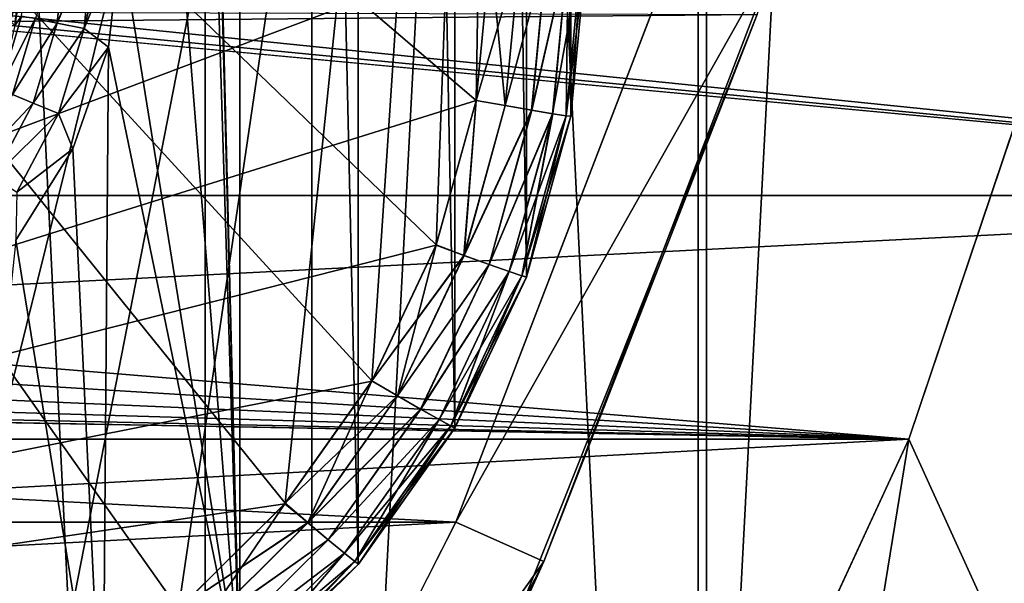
# Model space of a CAD drawing. Header units: millimetres. Extents: x -40 to 40, y -40 to 40.
# Tile 258 of 341: x 27 to 32.1, y -13.3 to -10.4. Entities that reach past the tile are written whole.
import ezdxf

# ---------------------------------------------------------------- set-up
doc = ezdxf.new("R2010")
doc.units = ezdxf.units.MM
doc.header["$LTSCALE"] = 26.699852
for name, color, linetype in [('1', 7, 'CONTINUOUS'), ('104', 7, 'CONTINUOUS'), ('105', 7, 'CONTINUOUS'), ('106', 7, 'CONTINUOUS'), ('109', 7, 'CONTINUOUS'), ('139', 7, 'CONTINUOUS'), ('14', 7, 'CONTINUOUS'), ('16', 7, 'CONTINUOUS'), ('163', 7, 'CONTINUOUS'), ('17', 7, 'CONTINUOUS'), ('370', 7, 'CONTINUOUS'), ('371', 7, 'CONTINUOUS'), ('377', 7, 'CONTINUOUS'), ('378', 7, 'CONTINUOUS'), ('379', 7, 'CONTINUOUS'), ('385', 7, 'CONTINUOUS'), ('389', 7, 'CONTINUOUS'), ('48', 7, 'CONTINUOUS'), ('60', 7, 'CONTINUOUS'), ('818', 7, 'CONTINUOUS'), ('832', 7, 'CONTINUOUS')]:
    doc.layers.add(name, color=color, linetype=linetype)

msp = doc.modelspace()

# ---------------------------------------------------------------- linework, layer by layer
at = {"layer": '1', "linetype": 'Continuous'}
for points in [[(27.9309, 27.9306), (25.0582, 30.5342), (27.9306, -27.9309), (27.9309, 27.9306)], [(27.9306, -27.9309), (25.0582, 30.5342), (25.0583, -30.5341), (27.9306, -27.9309)], [(30.5342, -25.0582), (27.9309, 27.9306), (27.9306, -27.9309), (30.5342, -25.0582)], [(30.5341, 25.0583), (27.9309, 27.9306), (30.5342, -25.0582), (30.5341, 25.0583)], [(32.843, 21.9451), (30.5341, 25.0583), (32.8434, -21.9445), (32.843, 21.9451)], [(32.8434, -21.9445), (30.5341, 25.0583), (30.5342, -25.0582), (32.8434, -21.9445)]]:
    msp.add_3dface(points, dxfattribs=at)
at = {"layer": '104', "linetype": 'Continuous'}
for points in [[(29.2335, -13.0155, -730), (30.4337, -9.8888, -730), (-30.4335, -9.8895, -730), (29.2335, -13.0155, -730)], [(-29.2331, -13.0163, -730), (29.2335, -13.0155, -730), (-30.4335, -9.8895, -730), (-29.2331, -13.0163, -730)], [(-27.713, -15.9997, -730), (29.2335, -13.0155, -730), (-29.2331, -13.0163, -730), (-27.713, -15.9997, -730)], [(27.713, -15.9996, -730), (29.2335, -13.0155, -730), (-27.713, -15.9997, -730), (27.713, -15.9996, -730)]]:
    msp.add_3dface(points, dxfattribs=at)
at = {"layer": '105', "linetype": 'Continuous'}
for points in [[(30.4337, -9.8888, -730), (29.2335, -13.0155, -730), (30.9093, -10.0431, -730.5), (30.4337, -9.8888, -730)], [(30.9093, -10.0431, -730.5), (29.2335, -13.0155, -730), (29.6902, -13.2189, -730.5), (30.9093, -10.0431, -730.5)], [(29.2335, -13.0155, -730), (27.713, -15.9996, -730), (29.6902, -13.2189, -730.5), (29.2335, -13.0155, -730)], [(29.6902, -13.2189, -730.5), (27.713, -15.9996, -730), (28.1458, -16.25, -730.5), (29.6902, -13.2189, -730.5)]]:
    msp.add_3dface(points, dxfattribs=at)
at = {"layer": '106', "linetype": 'Continuous'}
for points in [[(30.9093, -10.0431, -730.5), (29.6902, -13.2189, -730.5), (30.7983, -10.3786, -733), (30.9093, -10.0431, -730.5)], [(30.7983, -10.3786, -733), (29.6902, -13.2189, -730.5), (29.4957, -13.6475, -733), (30.7983, -10.3786, -733)], [(29.6902, -13.2189, -730.5), (28.1458, -16.25, -730.5), (29.4957, -13.6475, -733), (29.6902, -13.2189, -730.5)]]:
    msp.add_3dface(points, dxfattribs=at)
at = {"layer": '109', "linetype": 'Continuous'}
for points in [[(2.9277, -10.2917, -733), (30.7983, -10.3786, -733), (0.9862, -10.6545, -733), (2.9277, -10.2917, -733)], [(30.7983, -10.3786, -733), (29.4957, -13.6475, -733), (0.9862, -10.6545, -733), (30.7983, -10.3786, -733)], [(29.4957, -13.6475, -733), (-29.4959, -13.647, -733), (0.9862, -10.6545, -733), (29.4957, -13.6475, -733)]]:
    msp.add_3dface(points, dxfattribs=at)
at = {"layer": '139', "linetype": 'Continuous'}
for points in [[(28.113, 13.8415, -733), (27.4011, 14.3367, -733), (28.1104, -13.8437, -733), (28.113, 13.8415, -733)], [(28.1104, -13.8437, -733), (27.4011, 14.3367, -733), (27.4913, 9.9917, -733), (28.1104, -13.8437, -733)], [(28.726, -13.2338, -733), (28.113, 13.8415, -733), (28.1104, -13.8437, -733), (28.726, -13.2338, -733)], [(28.7282, 13.2313, -733), (28.113, 13.8415, -733), (28.726, -13.2338, -733), (28.7282, 13.2313, -733)], [(29.2274, -12.5263, -733), (28.7282, 13.2313, -733), (28.726, -13.2338, -733), (29.2274, -12.5263, -733)], [(29.2287, 12.5241, -733), (28.7282, 13.2313, -733), (29.2274, -12.5263, -733), (29.2287, 12.5241, -733)], [(29.5992, -11.742, -733), (29.2287, 12.5241, -733), (29.2274, -12.5263, -733), (29.5992, -11.742, -733)], [(29.5997, 11.7409, -733), (29.2287, 12.5241, -733), (29.5992, -11.742, -733), (29.5997, 11.7409, -733)], [(29.8297, -10.9064, -733), (29.5997, 11.7409, -733), (29.5992, -11.742, -733), (29.8297, -10.9064, -733)], [(29.8297, 10.9064, -733), (29.5997, 11.7409, -733), (29.8297, -10.9064, -733), (29.8297, 10.9064, -733)], [(29.9124, -10.0436, -733), (29.8297, 10.9064, -733), (29.8297, -10.9064, -733), (29.9124, -10.0436, -733)], [(27.4913, 6.0084, -733), (28.1104, -13.8437, -733), (27.4913, 9.9917, -733), (27.4913, 6.0084, -733)], [(27.4913, -6.0084, -733), (28.1104, -13.8437, -733), (27.4913, 6.0084, -733), (27.4913, -6.0084, -733)], [(27.4913, -9.9917, -733), (28.1104, -13.8437, -733), (27.4913, -6.0084, -733), (27.4913, -9.9917, -733)], [(27.4287, -10.548, -733), (28.1104, -13.8437, -733), (27.4913, -9.9917, -733), (27.4287, -10.548, -733)], [(27.2438, -11.0764, -733), (27.3989, -14.338, -733), (27.4287, -10.548, -733), (27.2438, -11.0764, -733)], [(27.3989, -14.338, -733), (28.1104, -13.8437, -733), (27.4287, -10.548, -733), (27.3989, -14.338, -733)], [(26.9464, -11.5498, -733), (27.3989, -14.338, -733), (27.2438, -11.0764, -733), (26.9464, -11.5498, -733)], [(26.6124, -14.7022, -733), (27.3989, -14.338, -733), (26.9464, -11.5498, -733), (26.6124, -14.7022, -733)]]:
    msp.add_3dface(points, dxfattribs=at)
at = {"layer": '14', "linetype": 'Continuous'}
for points in [[(32.7611, -9.0945, -6.5), (32.4312, -14.4384, -6.5), (31.5859, -12.5831, -6.5), (32.7611, -9.0945, -6.5)], [(31.5859, -12.5831, -6.5), (30.7444, -17.7491, -6.5), (30.0402, -15.9243, -6.5), (31.5859, -12.5831, -6.5)], [(32.4312, -14.4384, -6.5), (30.7444, -17.7491, -6.5), (31.5859, -12.5831, -6.5), (32.4312, -14.4384, -6.5)]]:
    msp.add_3dface(points, dxfattribs=at)
at = {"layer": '16', "linetype": 'Continuous'}
for points in [[(32.7609, -9.0952, -3.5), (31.5856, -12.5838, -3.5), (-1.9612, -9.8127, -3.5), (32.7609, -9.0952, -3.5)], [(-1.9612, -9.8127, -3.5), (31.5856, -12.5838, -3.5), (-2.3251, -10.5061, -3.5), (-1.9612, -9.8127, -3.5)], [(-2.3251, -10.5061, -3.5), (31.5856, -12.5838, -3.5), (-2.8446, -11.0927, -3.5), (-2.3251, -10.5061, -3.5)], [(-2.8446, -11.0927, -3.5), (31.5856, -12.5838, -3.5), (-3.4893, -11.5378, -3.5), (-2.8446, -11.0927, -3.5)], [(-3.4893, -11.5378, -3.5), (31.5856, -12.5838, -3.5), (-4.2218, -11.8157, -3.5), (-3.4893, -11.5378, -3.5)], [(31.5856, -12.5838, -3.5), (-5, -11.9103, -3.5), (-4.2218, -11.8157, -3.5), (31.5856, -12.5838, -3.5)], [(31.5856, -12.5838, -3.5), (-31.5859, -12.5831, -3.5), (-5, -11.9103, -3.5), (31.5856, -12.5838, -3.5)], [(-30.0402, -15.9243, -3.5), (-31.5859, -12.5831, -3.5), (31.5856, -12.5838, -3.5), (-30.0402, -15.9243, -3.5)], [(30.0399, -15.925, -3.5), (-30.0402, -15.9243, -3.5), (31.5856, -12.5838, -3.5), (30.0399, -15.925, -3.5)]]:
    msp.add_3dface(points, dxfattribs=at)
at = {"layer": '163', "linetype": 'Continuous'}
for points in [[(29.4827, -1.9913, -823.9652), (24.9125, -14.5088, -823.7467), (2.4565, -1.9913, -823.9652), (29.4827, -1.9913, -823.9652)], [(24.9125, -14.5088, -823.7467), (29.4827, -1.9913, -823.9652), (25.6898, -14.4411, -823.7479), (24.9125, -14.5088, -823.7467)], [(25.6898, -14.4411, -823.7479), (29.4827, -1.9913, -823.9652), (26.4436, -14.2402, -823.7514), (25.6898, -14.4411, -823.7479)], [(26.4436, -14.2402, -823.7514), (29.4827, -1.9913, -823.9652), (27.1523, -13.9117, -823.7572), (26.4436, -14.2402, -823.7514)], [(27.1523, -13.9117, -823.7572), (29.4827, -1.9913, -823.9652), (27.793, -13.466, -823.7649), (27.1523, -13.9117, -823.7572)], [(27.793, -13.466, -823.7649), (29.4827, -1.9913, -823.9652), (28.3466, -12.9168, -823.7745), (27.793, -13.466, -823.7649)], [(28.3466, -12.9168, -823.7745), (29.4827, -1.9913, -823.9652), (28.7971, -12.2804, -823.7856), (28.3466, -12.9168, -823.7745)], [(28.7971, -12.2804, -823.7856), (29.4827, -1.9913, -823.9652), (29.131, -11.5755, -823.7979), (28.7971, -12.2804, -823.7856)], [(29.131, -11.5755, -823.7979), (29.4827, -1.9913, -823.9652), (29.338, -10.8245, -823.8111), (29.131, -11.5755, -823.7979)], [(29.4827, -1.9913, -823.9652), (29.4123, -10.048, -823.8246), (29.338, -10.8245, -823.8111), (29.4827, -1.9913, -823.9652)]]:
    msp.add_3dface(points, dxfattribs=at)
at = {"layer": '17', "linetype": 'Continuous'}
for points in [[(31.5859, -12.5831, -6.5), (31.5856, -12.5838, -3.5), (32.7609, -9.0952, -3.5), (31.5859, -12.5831, -6.5)], [(32.7611, -9.0945, -6.5), (31.5859, -12.5831, -6.5), (32.7609, -9.0952, -3.5), (32.7611, -9.0945, -6.5)], [(30.0402, -15.9243, -6.5), (30.0399, -15.925, -3.5), (31.5856, -12.5838, -3.5), (30.0402, -15.9243, -6.5)], [(31.5859, -12.5831, -6.5), (30.0402, -15.9243, -6.5), (31.5856, -12.5838, -3.5), (31.5859, -12.5831, -6.5)]]:
    msp.add_3dface(points, dxfattribs=at)
at = {"layer": '370', "linetype": 'Continuous'}
for points in [[(29.9124, -10.0436, -733), (29.8297, -10.9064, -733), (29.9124, -10.0436, -742.8247), (29.9124, -10.0436, -733)], [(29.9124, -10.0436, -742.8247), (29.8297, -10.9064, -733), (29.8297, -10.9065, -742.8111), (29.9124, -10.0436, -742.8247)], [(29.8297, -10.9064, -733), (29.5992, -11.742, -733), (29.8297, -10.9065, -742.8111), (29.8297, -10.9064, -733)], [(29.8297, -10.9065, -742.8111), (29.5992, -11.742, -733), (29.5996, -11.7412, -742.798), (29.8297, -10.9065, -742.8111)], [(29.5992, -11.742, -733), (29.2274, -12.5263, -733), (29.2284, -12.5246, -742.7857), (29.5992, -11.742, -733)], [(29.5996, -11.7412, -742.798), (29.5992, -11.742, -733), (29.2284, -12.5246, -742.7857), (29.5996, -11.7412, -742.798)], [(29.2274, -12.5263, -733), (28.726, -13.2338, -733), (28.7275, -13.232, -742.7746), (29.2274, -12.5263, -733)], [(29.2284, -12.5246, -742.7857), (29.2274, -12.5263, -733), (28.7275, -13.232, -742.7746), (29.2284, -12.5246, -742.7857)], [(28.726, -13.2338, -733), (28.1104, -13.8437, -733), (28.1119, -13.8424, -742.765), (28.726, -13.2338, -733)], [(28.7275, -13.232, -742.7746), (28.726, -13.2338, -733), (28.1119, -13.8424, -742.765), (28.7275, -13.232, -742.7746)]]:
    msp.add_3dface(points, dxfattribs=at)
at = {"layer": '371', "linetype": 'Continuous'}
for points in [[(29.4123, -10.048, -743.3246), (29.4895, -10.8519, -743.2863), (29.338, -10.8245, -743.3111), (29.4123, -10.048, -743.3246)], [(29.5664, -10.0489, -743.3003), (29.4895, -10.8519, -743.2863), (29.4123, -10.048, -743.3246), (29.5664, -10.0489, -743.3003)], [(29.7059, -10.0489, -743.2293), (29.6267, -10.876, -743.2149), (29.4895, -10.8519, -743.2863), (29.7059, -10.0489, -743.2293)], [(29.5664, -10.0489, -743.3003), (29.7059, -10.0489, -743.2293), (29.4895, -10.8519, -743.2863), (29.5664, -10.0489, -743.3003)], [(29.7059, -10.0489, -743.2293), (29.8167, -10.0479, -743.1187), (29.6267, -10.876, -743.2149), (29.7059, -10.0489, -743.2293)], [(29.8167, -10.0479, -743.1187), (29.7357, -10.8941, -743.1039), (29.6267, -10.876, -743.2149), (29.8167, -10.0479, -743.1187)], [(29.8167, -10.0479, -743.1187), (29.8056, -10.9046, -742.9642), (29.7357, -10.8941, -743.1039), (29.8167, -10.0479, -743.1187)], [(29.8879, -10.0461, -742.9792), (29.8297, -10.9065, -742.8111), (29.8056, -10.9046, -742.9642), (29.8879, -10.0461, -742.9792)], [(29.8879, -10.0461, -742.9792), (29.8056, -10.9046, -742.9642), (29.8167, -10.0479, -743.1187), (29.8879, -10.0461, -742.9792)], [(29.9124, -10.0436, -742.8247), (29.8297, -10.9065, -742.8111), (29.8879, -10.0461, -742.9792), (29.9124, -10.0436, -742.8247)], [(29.338, -10.8245, -743.3111), (29.2751, -11.6296, -743.2727), (29.131, -11.5755, -743.2979), (29.338, -10.8245, -743.3111)], [(29.4895, -10.8519, -743.2863), (29.2751, -11.6296, -743.2727), (29.338, -10.8245, -743.3111), (29.4895, -10.8519, -743.2863)], [(29.4895, -10.8519, -743.2863), (29.6267, -10.876, -743.2149), (29.2751, -11.6296, -743.2727), (29.4895, -10.8519, -743.2863)], [(29.6267, -10.876, -743.2149), (29.4059, -11.677, -743.2009), (29.2751, -11.6296, -743.2727), (29.6267, -10.876, -743.2149)], [(29.6267, -10.876, -743.2149), (29.7357, -10.8941, -743.1039), (29.4059, -11.677, -743.2009), (29.6267, -10.876, -743.2149)], [(29.7357, -10.8941, -743.1039), (29.5097, -11.7137, -743.0896), (29.4059, -11.677, -743.2009), (29.7357, -10.8941, -743.1039)], [(29.7357, -10.8941, -743.1039), (29.5764, -11.736, -742.9497), (29.5097, -11.7137, -743.0896), (29.7357, -10.8941, -743.1039)], [(29.8056, -10.9046, -742.9642), (29.5764, -11.736, -742.9497), (29.7357, -10.8941, -743.1039), (29.8056, -10.9046, -742.9642)], [(29.8056, -10.9046, -742.9642), (29.5996, -11.7412, -742.798), (29.5764, -11.736, -742.9497), (29.8056, -10.9046, -742.9642)], [(29.8297, -10.9065, -742.8111), (29.5996, -11.7412, -742.798), (29.8056, -10.9046, -742.9642), (29.8297, -10.9065, -742.8111)], [(29.131, -11.5755, -743.2979), (29.2751, -11.6296, -743.2727), (28.7971, -12.2804, -743.2856), (29.131, -11.5755, -743.2979)], [(29.2751, -11.6296, -743.2727), (28.9296, -12.3586, -743.26), (28.7971, -12.2804, -743.2856), (29.2751, -11.6296, -743.2727)], [(29.2751, -11.6296, -743.2727), (29.4059, -11.677, -743.2009), (28.9296, -12.3586, -743.26), (29.2751, -11.6296, -743.2727)], [(29.4059, -11.677, -743.2009), (29.05, -12.4278, -743.1878), (28.9296, -12.3586, -743.26), (29.4059, -11.677, -743.2009)], [(29.4059, -11.677, -743.2009), (29.5097, -11.7137, -743.0896), (29.05, -12.4278, -743.1878), (29.4059, -11.677, -743.2009)], [(29.5097, -11.7137, -743.0896), (29.1456, -12.4818, -743.0762), (29.05, -12.4278, -743.1878), (29.5097, -11.7137, -743.0896)], [(29.5097, -11.7137, -743.0896), (29.207, -12.5153, -742.9361), (29.1456, -12.4818, -743.0762), (29.5097, -11.7137, -743.0896)], [(29.5764, -11.736, -742.9497), (29.207, -12.5153, -742.9361), (29.5097, -11.7137, -743.0896), (29.5764, -11.736, -742.9497)], [(29.5764, -11.736, -742.9497), (29.2284, -12.5246, -742.7857), (29.207, -12.5153, -742.9361), (29.5764, -11.736, -742.9497)], [(29.5996, -11.7412, -742.798), (29.2284, -12.5246, -742.7857), (29.5764, -11.736, -742.9497), (29.5996, -11.7412, -742.798)], [(28.7971, -12.2804, -743.2856), (28.9296, -12.3586, -743.26), (28.3466, -12.9168, -743.2745), (28.7971, -12.2804, -743.2856)], [(28.9296, -12.3586, -743.26), (28.4633, -13.017, -743.2485), (28.3466, -12.9168, -743.2745), (28.9296, -12.3586, -743.26)], [(28.9296, -12.3586, -743.26), (29.05, -12.4278, -743.1878), (28.4633, -13.017, -743.2485), (28.9296, -12.3586, -743.26)], [(29.05, -12.4278, -743.1878), (28.5698, -13.1059, -743.1759), (28.4633, -13.017, -743.2485), (29.05, -12.4278, -743.1878)], [(29.05, -12.4278, -743.1878), (29.1456, -12.4818, -743.0762), (28.5698, -13.1059, -743.1759), (29.05, -12.4278, -743.1878)], [(29.1456, -12.4818, -743.0762), (28.6543, -13.1756, -743.064), (28.5698, -13.1059, -743.1759), (29.1456, -12.4818, -743.0762)], [(29.1456, -12.4818, -743.0762), (28.7086, -13.2192, -742.9238), (28.6543, -13.1756, -743.064), (29.1456, -12.4818, -743.0762)], [(29.207, -12.5153, -742.9361), (28.7086, -13.2192, -742.9238), (29.1456, -12.4818, -743.0762), (29.207, -12.5153, -742.9361)], [(29.207, -12.5153, -742.9361), (28.7275, -13.232, -742.7746), (28.7086, -13.2192, -742.9238), (29.207, -12.5153, -742.9361)], [(29.2284, -12.5246, -742.7857), (28.7275, -13.232, -742.7746), (29.207, -12.5153, -742.9361), (29.2284, -12.5246, -742.7857)], [(28.3466, -12.9168, -743.2745), (28.4633, -13.017, -743.2485), (27.793, -13.466, -743.2649), (28.3466, -12.9168, -743.2745)], [(28.4633, -13.017, -743.2485), (27.8904, -13.5849, -743.2385), (27.793, -13.466, -743.2649), (28.4633, -13.017, -743.2485)], [(28.4633, -13.017, -743.2485), (28.5698, -13.1059, -743.1759), (27.8904, -13.5849, -743.2385), (28.4633, -13.017, -743.2485)], [(28.5698, -13.1059, -743.1759), (27.9797, -13.691, -743.1657), (27.8904, -13.5849, -743.2385), (28.5698, -13.1059, -743.1759)], [(28.5698, -13.1059, -743.1759), (28.6543, -13.1756, -743.064), (27.9797, -13.691, -743.1657), (28.5698, -13.1059, -743.1759)], [(28.6543, -13.1756, -743.064), (28.0506, -13.7741, -743.0536), (27.9797, -13.691, -743.1657), (28.6543, -13.1756, -743.064)], [(28.6543, -13.1756, -743.064), (28.0961, -13.8264, -742.9132), (28.0506, -13.7741, -743.0536), (28.6543, -13.1756, -743.064)], [(28.7086, -13.2192, -742.9238), (28.0961, -13.8264, -742.9132), (28.6543, -13.1756, -743.064), (28.7086, -13.2192, -742.9238)], [(28.7086, -13.2192, -742.9238), (28.1119, -13.8424, -742.765), (28.0961, -13.8264, -742.9132), (28.7086, -13.2192, -742.9238)], [(28.7275, -13.232, -742.7746), (28.1119, -13.8424, -742.765), (28.7086, -13.2192, -742.9238), (28.7275, -13.232, -742.7746)]]:
    msp.add_3dface(points, dxfattribs=at)
at = {"layer": '377', "linetype": 'Continuous'}
for points in [[(29.5664, -10.0489, -821.1997), (29.4123, -10.048, -821.1754), (29.338, -10.8245, -821.1889), (29.5664, -10.0489, -821.1997)], [(29.4895, -10.8519, -821.2137), (29.5664, -10.0489, -821.1997), (29.338, -10.8245, -821.1889), (29.4895, -10.8519, -821.2137)], [(29.7059, -10.0489, -821.2707), (29.5664, -10.0489, -821.1997), (29.4895, -10.8519, -821.2137), (29.7059, -10.0489, -821.2707)], [(29.6267, -10.876, -821.2851), (29.7059, -10.0489, -821.2707), (29.4895, -10.8519, -821.2137), (29.6267, -10.876, -821.2851)], [(29.8167, -10.0479, -821.3813), (29.7059, -10.0489, -821.2707), (29.6267, -10.876, -821.2851), (29.8167, -10.0479, -821.3813)], [(29.7357, -10.8941, -821.3961), (29.8167, -10.0479, -821.3813), (29.6267, -10.876, -821.2851), (29.7357, -10.8941, -821.3961)], [(29.8879, -10.0461, -821.5208), (29.8167, -10.0479, -821.3813), (29.7357, -10.8941, -821.3961), (29.8879, -10.0461, -821.5208)], [(29.8056, -10.9046, -821.5358), (29.8879, -10.0461, -821.5208), (29.7357, -10.8941, -821.3961), (29.8056, -10.9046, -821.5358)], [(29.9124, -10.0436, -821.6753), (29.8879, -10.0461, -821.5208), (29.8056, -10.9046, -821.5358), (29.9124, -10.0436, -821.6753)], [(29.8297, -10.9063, -821.6889), (29.9124, -10.0436, -821.6753), (29.8056, -10.9046, -821.5358), (29.8297, -10.9063, -821.6889)], [(29.1307, -11.5765, -821.2021), (29.2751, -11.6296, -821.2273), (29.338, -10.8245, -821.1889), (29.1307, -11.5765, -821.2021)], [(29.2751, -11.6296, -821.2273), (29.4895, -10.8519, -821.2137), (29.338, -10.8245, -821.1889), (29.2751, -11.6296, -821.2273)], [(29.2751, -11.6296, -821.2273), (29.6267, -10.876, -821.2851), (29.4895, -10.8519, -821.2137), (29.2751, -11.6296, -821.2273)], [(29.4059, -11.677, -821.2991), (29.6267, -10.876, -821.2851), (29.2751, -11.6296, -821.2273), (29.4059, -11.677, -821.2991)], [(29.4059, -11.677, -821.2991), (29.7357, -10.8941, -821.3961), (29.6267, -10.876, -821.2851), (29.4059, -11.677, -821.2991)], [(29.5097, -11.7137, -821.4104), (29.7357, -10.8941, -821.3961), (29.4059, -11.677, -821.2991), (29.5097, -11.7137, -821.4104)], [(29.5097, -11.7137, -821.4104), (29.8056, -10.9046, -821.5358), (29.7357, -10.8941, -821.3961), (29.5097, -11.7137, -821.4104)], [(29.5764, -11.736, -821.5503), (29.8056, -10.9046, -821.5358), (29.5097, -11.7137, -821.4104), (29.5764, -11.736, -821.5503)], [(29.5764, -11.736, -821.5503), (29.8297, -10.9063, -821.6889), (29.8056, -10.9046, -821.5358), (29.5764, -11.736, -821.5503)], [(29.5993, -11.7419, -821.702), (29.8297, -10.9063, -821.6889), (29.5764, -11.736, -821.5503), (29.5993, -11.7419, -821.702)], [(28.796, -12.2822, -821.2144), (28.9296, -12.3586, -821.24), (29.1307, -11.5765, -821.2021), (28.796, -12.2822, -821.2144)], [(28.9296, -12.3586, -821.24), (29.2751, -11.6296, -821.2273), (29.1307, -11.5765, -821.2021), (28.9296, -12.3586, -821.24)], [(28.9296, -12.3586, -821.24), (29.4059, -11.677, -821.2991), (29.2751, -11.6296, -821.2273), (28.9296, -12.3586, -821.24)], [(29.05, -12.4278, -821.3122), (29.4059, -11.677, -821.2991), (28.9296, -12.3586, -821.24), (29.05, -12.4278, -821.3122)], [(29.05, -12.4278, -821.3122), (29.5097, -11.7137, -821.4104), (29.4059, -11.677, -821.2991), (29.05, -12.4278, -821.3122)], [(29.1456, -12.4818, -821.4238), (29.5097, -11.7137, -821.4104), (29.05, -12.4278, -821.3122), (29.1456, -12.4818, -821.4238)], [(29.1456, -12.4818, -821.4238), (29.5764, -11.736, -821.5503), (29.5097, -11.7137, -821.4104), (29.1456, -12.4818, -821.4238)], [(29.207, -12.5153, -821.5639), (29.5764, -11.736, -821.5503), (29.1456, -12.4818, -821.4238), (29.207, -12.5153, -821.5639)], [(29.207, -12.5153, -821.5639), (29.5993, -11.7419, -821.702), (29.5764, -11.736, -821.5503), (29.207, -12.5153, -821.5639)], [(29.2275, -12.5261, -821.7143), (29.5993, -11.7419, -821.702), (29.207, -12.5153, -821.5639), (29.2275, -12.5261, -821.7143)], [(28.3448, -12.919, -821.2255), (28.4633, -13.017, -821.2515), (28.796, -12.2822, -821.2144), (28.3448, -12.919, -821.2255)], [(28.4633, -13.017, -821.2515), (28.9296, -12.3586, -821.24), (28.796, -12.2822, -821.2144), (28.4633, -13.017, -821.2515)], [(28.4633, -13.017, -821.2515), (29.05, -12.4278, -821.3122), (28.9296, -12.3586, -821.24), (28.4633, -13.017, -821.2515)], [(28.5698, -13.1059, -821.3241), (29.05, -12.4278, -821.3122), (28.4633, -13.017, -821.2515), (28.5698, -13.1059, -821.3241)], [(28.5698, -13.1059, -821.3241), (29.1456, -12.4818, -821.4238), (29.05, -12.4278, -821.3122), (28.5698, -13.1059, -821.3241)], [(28.6543, -13.1756, -821.436), (29.1456, -12.4818, -821.4238), (28.5698, -13.1059, -821.3241), (28.6543, -13.1756, -821.436)], [(28.6543, -13.1756, -821.436), (29.207, -12.5153, -821.5639), (29.1456, -12.4818, -821.4238), (28.6543, -13.1756, -821.436)], [(28.7086, -13.2192, -821.5762), (29.207, -12.5153, -821.5639), (28.6543, -13.1756, -821.436), (28.7086, -13.2192, -821.5762)], [(28.7086, -13.2192, -821.5762), (29.2275, -12.5261, -821.7143), (29.207, -12.5153, -821.5639), (28.7086, -13.2192, -821.5762)], [(28.7261, -13.2337, -821.7254), (29.2275, -12.5261, -821.7143), (28.7086, -13.2192, -821.5762), (28.7261, -13.2337, -821.7254)], [(27.7908, -13.4678, -821.2351), (27.8904, -13.5849, -821.2615), (28.3448, -12.919, -821.2255), (27.7908, -13.4678, -821.2351)], [(27.8904, -13.5849, -821.2615), (28.4633, -13.017, -821.2515), (28.3448, -12.919, -821.2255), (27.8904, -13.5849, -821.2615)], [(27.8904, -13.5849, -821.2615), (28.5698, -13.1059, -821.3241), (28.4633, -13.017, -821.2515), (27.8904, -13.5849, -821.2615)], [(27.9797, -13.691, -821.3343), (28.5698, -13.1059, -821.3241), (27.8904, -13.5849, -821.2615), (27.9797, -13.691, -821.3343)], [(27.9797, -13.691, -821.3343), (28.6543, -13.1756, -821.436), (28.5698, -13.1059, -821.3241), (27.9797, -13.691, -821.3343)], [(28.0506, -13.7741, -821.4464), (28.6543, -13.1756, -821.436), (27.9797, -13.691, -821.3343), (28.0506, -13.7741, -821.4464)], [(28.0506, -13.7741, -821.4464), (28.7086, -13.2192, -821.5762), (28.6543, -13.1756, -821.436), (28.0506, -13.7741, -821.4464)], [(28.0961, -13.8264, -821.5868), (28.7086, -13.2192, -821.5762), (28.0506, -13.7741, -821.4464), (28.0961, -13.8264, -821.5868)], [(28.0961, -13.8264, -821.5868), (28.7261, -13.2337, -821.7254), (28.7086, -13.2192, -821.5762), (28.0961, -13.8264, -821.5868)], [(28.1105, -13.8436, -821.735), (28.7261, -13.2337, -821.7254), (28.0961, -13.8264, -821.5868), (28.1105, -13.8436, -821.735)]]:
    msp.add_3dface(points, dxfattribs=at)
at = {"layer": '378', "linetype": 'Continuous'}
for points in [[(29.9124, -10.0436, -823.3247), (29.8297, -10.9063, -821.6889), (29.8297, -10.9066, -823.3111), (29.9124, -10.0436, -823.3247)], [(29.9124, -10.0436, -823.3247), (29.9124, -10.0436, -821.6753), (29.8297, -10.9063, -821.6889), (29.9124, -10.0436, -823.3247)], [(29.8297, -10.9066, -823.3111), (29.5993, -11.7419, -821.702), (29.5991, -11.7423, -823.298), (29.8297, -10.9066, -823.3111)], [(29.8297, -10.9063, -821.6889), (29.5993, -11.7419, -821.702), (29.8297, -10.9066, -823.3111), (29.8297, -10.9063, -821.6889)], [(29.5993, -11.7419, -821.702), (29.2275, -12.5261, -821.7143), (29.5991, -11.7423, -823.298), (29.5993, -11.7419, -821.702)], [(29.5991, -11.7423, -823.298), (29.2275, -12.5261, -821.7143), (29.2279, -12.5254, -823.2857), (29.5991, -11.7423, -823.298)], [(29.2275, -12.5261, -821.7143), (28.7261, -13.2337, -821.7254), (28.7269, -13.2328, -823.2746), (29.2275, -12.5261, -821.7143)], [(29.2279, -12.5254, -823.2857), (29.2275, -12.5261, -821.7143), (28.7269, -13.2328, -823.2746), (29.2279, -12.5254, -823.2857)], [(28.7261, -13.2337, -821.7254), (28.1105, -13.8436, -821.735), (28.1111, -13.843, -823.265), (28.7261, -13.2337, -821.7254)], [(28.7269, -13.2328, -823.2746), (28.7261, -13.2337, -821.7254), (28.1111, -13.843, -823.265), (28.7269, -13.2328, -823.2746)]]:
    msp.add_3dface(points, dxfattribs=at)
at = {"layer": '379', "linetype": 'Continuous'}
for points in [[(29.338, -10.8245, -823.8111), (29.4123, -10.048, -823.8246), (29.4899, -10.852, -823.7861), (29.338, -10.8245, -823.8111)], [(29.4123, -10.048, -823.8246), (29.5668, -10.0489, -823.8001), (29.4899, -10.852, -823.7861), (29.4123, -10.048, -823.8246)], [(29.5668, -10.0489, -823.8001), (29.7063, -10.0489, -823.729), (29.4899, -10.852, -823.7861), (29.5668, -10.0489, -823.8001)], [(29.4899, -10.852, -823.7861), (29.7063, -10.0489, -823.729), (29.6271, -10.8761, -823.7146), (29.4899, -10.852, -823.7861)], [(29.7063, -10.0489, -823.729), (29.817, -10.0479, -823.6183), (29.6271, -10.8761, -823.7146), (29.7063, -10.0489, -823.729)], [(29.6271, -10.8761, -823.7146), (29.817, -10.0479, -823.6183), (29.736, -10.8942, -823.6035), (29.6271, -10.8761, -823.7146)], [(29.736, -10.8942, -823.6035), (29.817, -10.0479, -823.6183), (29.8058, -10.9046, -823.4637), (29.736, -10.8942, -823.6035)], [(29.817, -10.0479, -823.6183), (29.888, -10.0461, -823.4787), (29.8058, -10.9046, -823.4637), (29.817, -10.0479, -823.6183)], [(29.888, -10.0461, -823.4787), (29.8297, -10.9066, -823.3111), (29.8058, -10.9046, -823.4637), (29.888, -10.0461, -823.4787)], [(29.888, -10.0461, -823.4787), (29.9124, -10.0436, -823.3247), (29.8297, -10.9066, -823.3111), (29.888, -10.0461, -823.4787)], [(29.131, -11.5755, -823.7979), (29.338, -10.8245, -823.8111), (29.2755, -11.6298, -823.7725), (29.131, -11.5755, -823.7979)], [(29.2755, -11.6298, -823.7725), (29.338, -10.8245, -823.8111), (29.4899, -10.852, -823.7861), (29.2755, -11.6298, -823.7725)], [(29.2755, -11.6298, -823.7725), (29.4899, -10.852, -823.7861), (29.6271, -10.8761, -823.7146), (29.2755, -11.6298, -823.7725)], [(29.4063, -11.6771, -823.7006), (29.2755, -11.6298, -823.7725), (29.6271, -10.8761, -823.7146), (29.4063, -11.6771, -823.7006)], [(29.4063, -11.6771, -823.7006), (29.6271, -10.8761, -823.7146), (29.736, -10.8942, -823.6035), (29.4063, -11.6771, -823.7006)], [(29.51, -11.7137, -823.5892), (29.4063, -11.6771, -823.7006), (29.736, -10.8942, -823.6035), (29.51, -11.7137, -823.5892)], [(29.51, -11.7137, -823.5892), (29.736, -10.8942, -823.6035), (29.5765, -11.736, -823.4492), (29.51, -11.7137, -823.5892)], [(29.5765, -11.736, -823.4492), (29.736, -10.8942, -823.6035), (29.8058, -10.9046, -823.4637), (29.5765, -11.736, -823.4492)], [(29.8297, -10.9066, -823.3111), (29.5765, -11.736, -823.4492), (29.8058, -10.9046, -823.4637), (29.8297, -10.9066, -823.3111)], [(29.8297, -10.9066, -823.3111), (29.5991, -11.7423, -823.298), (29.5765, -11.736, -823.4492), (29.8297, -10.9066, -823.3111)], [(28.7971, -12.2804, -823.7856), (29.131, -11.5755, -823.7979), (29.2755, -11.6298, -823.7725), (28.7971, -12.2804, -823.7856)], [(28.9299, -12.3588, -823.7598), (28.7971, -12.2804, -823.7856), (29.2755, -11.6298, -823.7725), (28.9299, -12.3588, -823.7598)], [(28.9299, -12.3588, -823.7598), (29.2755, -11.6298, -823.7725), (29.4063, -11.6771, -823.7006), (28.9299, -12.3588, -823.7598)], [(29.0504, -12.428, -823.6875), (28.9299, -12.3588, -823.7598), (29.4063, -11.6771, -823.7006), (29.0504, -12.428, -823.6875)], [(29.0504, -12.428, -823.6875), (29.4063, -11.6771, -823.7006), (29.51, -11.7137, -823.5892), (29.0504, -12.428, -823.6875)], [(29.1459, -12.482, -823.5758), (29.0504, -12.428, -823.6875), (29.51, -11.7137, -823.5892), (29.1459, -12.482, -823.5758)], [(29.1459, -12.482, -823.5758), (29.51, -11.7137, -823.5892), (29.2071, -12.5154, -823.4356), (29.1459, -12.482, -823.5758)], [(29.2071, -12.5154, -823.4356), (29.51, -11.7137, -823.5892), (29.5765, -11.736, -823.4492), (29.2071, -12.5154, -823.4356)], [(29.5991, -11.7423, -823.298), (29.2071, -12.5154, -823.4356), (29.5765, -11.736, -823.4492), (29.5991, -11.7423, -823.298)], [(29.5991, -11.7423, -823.298), (29.2279, -12.5254, -823.2857), (29.2071, -12.5154, -823.4356), (29.5991, -11.7423, -823.298)], [(28.3466, -12.9168, -823.7745), (28.7971, -12.2804, -823.7856), (28.9299, -12.3588, -823.7598), (28.3466, -12.9168, -823.7745)], [(28.4637, -13.0173, -823.7483), (28.3466, -12.9168, -823.7745), (28.9299, -12.3588, -823.7598), (28.4637, -13.0173, -823.7483)], [(28.4637, -13.0173, -823.7483), (28.9299, -12.3588, -823.7598), (29.0504, -12.428, -823.6875), (28.4637, -13.0173, -823.7483)], [(28.5701, -13.1062, -823.6757), (28.4637, -13.0173, -823.7483), (29.0504, -12.428, -823.6875), (28.5701, -13.1062, -823.6757)], [(28.5701, -13.1062, -823.6757), (29.0504, -12.428, -823.6875), (29.1459, -12.482, -823.5758), (28.5701, -13.1062, -823.6757)], [(28.6545, -13.1758, -823.5637), (28.5701, -13.1062, -823.6757), (29.1459, -12.482, -823.5758), (28.6545, -13.1758, -823.5637)], [(28.6545, -13.1758, -823.5637), (29.1459, -12.482, -823.5758), (28.7087, -13.2192, -823.4233), (28.6545, -13.1758, -823.5637)], [(28.7087, -13.2192, -823.4233), (29.1459, -12.482, -823.5758), (29.2071, -12.5154, -823.4356), (28.7087, -13.2192, -823.4233)], [(29.2279, -12.5254, -823.2857), (28.7087, -13.2192, -823.4233), (29.2071, -12.5154, -823.4356), (29.2279, -12.5254, -823.2857)], [(29.2279, -12.5254, -823.2857), (28.7269, -13.2328, -823.2746), (28.7087, -13.2192, -823.4233), (29.2279, -12.5254, -823.2857)], [(27.793, -13.466, -823.7649), (28.3466, -12.9168, -823.7745), (28.4637, -13.0173, -823.7483), (27.793, -13.466, -823.7649)], [(27.8907, -13.5853, -823.7384), (27.793, -13.466, -823.7649), (28.4637, -13.0173, -823.7483), (27.8907, -13.5853, -823.7384)], [(27.8907, -13.5853, -823.7384), (28.4637, -13.0173, -823.7483), (28.5701, -13.1062, -823.6757), (27.8907, -13.5853, -823.7384)], [(27.9799, -13.6912, -823.6654), (27.8907, -13.5853, -823.7384), (28.5701, -13.1062, -823.6757), (27.9799, -13.6912, -823.6654)], [(27.9799, -13.6912, -823.6654), (28.5701, -13.1062, -823.6757), (28.6545, -13.1758, -823.5637), (27.9799, -13.6912, -823.6654)], [(28.0507, -13.7743, -823.5532), (27.9799, -13.6912, -823.6654), (28.6545, -13.1758, -823.5637), (28.0507, -13.7743, -823.5532)], [(28.0507, -13.7743, -823.5532), (28.6545, -13.1758, -823.5637), (28.0962, -13.8265, -823.4127), (28.0507, -13.7743, -823.5532)], [(28.0962, -13.8265, -823.4127), (28.6545, -13.1758, -823.5637), (28.7087, -13.2192, -823.4233), (28.0962, -13.8265, -823.4127)], [(28.7269, -13.2328, -823.2746), (28.0962, -13.8265, -823.4127), (28.7087, -13.2192, -823.4233), (28.7269, -13.2328, -823.2746)], [(28.7269, -13.2328, -823.2746), (28.1111, -13.843, -823.265), (28.0962, -13.8265, -823.4127), (28.7269, -13.2328, -823.2746)]]:
    msp.add_3dface(points, dxfattribs=at)
at = {"layer": '385', "linetype": 'Continuous'}
for points in [[(29.338, -10.8245, -743.3111), (29.131, -11.5755, -743.2979), (20.7159, -3.4651, -743.4395), (29.338, -10.8245, -743.3111)], [(29.131, -11.5755, -743.2979), (28.7971, -12.2804, -743.2856), (20.7159, -3.4651, -743.4395), (29.131, -11.5755, -743.2979)], [(28.7971, -12.2804, -743.2856), (28.3466, -12.9168, -743.2745), (20.7159, -3.4651, -743.4395), (28.7971, -12.2804, -743.2856)], [(28.3466, -12.9168, -743.2745), (27.793, -13.466, -743.2649), (20.7159, -3.4651, -743.4395), (28.3466, -12.9168, -743.2745)], [(27.793, -13.466, -743.2649), (27.1523, -13.9117, -743.2572), (20.7159, -3.4651, -743.4395), (27.793, -13.466, -743.2649)], [(27.1523, -13.9117, -743.2572), (26.4436, -14.2402, -743.2514), (20.7159, -3.4651, -743.4395), (27.1523, -13.9117, -743.2572)], [(29.4123, -10.048, -743.3246), (29.338, -10.8245, -743.3111), (20.7159, -3.4651, -743.4395), (29.4123, -10.048, -743.3246)]]:
    msp.add_3dface(points, dxfattribs=at)
at = {"layer": '389', "linetype": 'Continuous'}
for points in [[(17.5509, -14.5087, -821.2533), (29.4123, -10.048, -821.1754), (17.7718, -2.286, -821.0399), (17.5509, -14.5087, -821.2533)], [(29.338, -10.8245, -821.1889), (29.4123, -10.048, -821.1754), (17.5509, -14.5087, -821.2533), (29.338, -10.8245, -821.1889)], [(29.1307, -11.5765, -821.2021), (29.338, -10.8245, -821.1889), (17.5509, -14.5087, -821.2533), (29.1307, -11.5765, -821.2021)], [(28.796, -12.2822, -821.2144), (29.1307, -11.5765, -821.2021), (17.5509, -14.5087, -821.2533), (28.796, -12.2822, -821.2144)], [(28.3448, -12.919, -821.2255), (28.796, -12.2822, -821.2144), (17.5509, -14.5087, -821.2533), (28.3448, -12.919, -821.2255)], [(27.7908, -13.4678, -821.2351), (28.3448, -12.919, -821.2255), (17.5509, -14.5087, -821.2533), (27.7908, -13.4678, -821.2351)]]:
    msp.add_3dface(points, dxfattribs=at)
at = {"layer": '48', "linetype": 'Continuous'}
for points in [[(37.0295, -7.6106, -14), (36.0693, -11.3184, -14), (1.5504, -7.7938, -14), (37.0295, -7.6106, -14)], [(1.5504, -7.7938, -14), (36.0693, -11.3184, -14), (0.7781, -7.9084, -14), (1.5504, -7.7938, -14)], [(0.7781, -7.9084, -14), (36.0693, -11.3184, -14), (-0.0011, -7.9465, -14), (0.7781, -7.9084, -14)], [(36.0693, -11.3184, -14), (-36.0695, -11.3179, -14), (-0.0011, -7.9465, -14), (36.0693, -11.3184, -14)], [(36.0693, -11.3184, -14), (-34.7395, -14.9087, -14), (-36.0695, -11.3179, -14), (36.0693, -11.3184, -14)], [(36.0693, -11.3184, -14), (34.7392, -14.9093, -14), (-34.7395, -14.9087, -14), (36.0693, -11.3184, -14)]]:
    msp.add_3dface(points, dxfattribs=at)
at = {"layer": '60', "linetype": 'Continuous'}
for points in [[(26.1645, 23.5599, -11.5), (26.165, -23.5593, -11.5), (28.4837, 20.6961, -11.5), (26.1645, 23.5599, -11.5)], [(26.165, -23.5593, -11.5), (28.4841, -20.6956, -11.5), (28.4837, 20.6961, -11.5), (26.165, -23.5593, -11.5)], [(28.4837, 20.6961, -11.5), (28.4841, -20.6956, -11.5), (30.4907, 17.6058, -11.5), (28.4837, 20.6961, -11.5)], [(28.4841, -20.6956, -11.5), (30.491, -17.6053, -11.5), (30.4907, 17.6058, -11.5), (28.4841, -20.6956, -11.5)], [(30.4907, 17.6058, -11.5), (30.491, -17.6053, -11.5), (32.164, 14.3221, -11.5), (30.4907, 17.6058, -11.5)], [(30.491, -17.6053, -11.5), (32.1643, -14.3216, -11.5), (32.164, 14.3221, -11.5), (30.491, -17.6053, -11.5)]]:
    msp.add_3dface(points, dxfattribs=at)
at = {"layer": '818', "linetype": 'Continuous'}
for points in [[(27.0155, -9.9917, -733.3464), (26.9914, -9.9917, -733.4913), (26.9413, -10.4367, -733.4896), (27.0155, -9.9917, -733.3464)], [(26.977, -10.3867, -733.3452), (27.0155, -9.9917, -733.3464), (26.9413, -10.4367, -733.4896), (26.977, -10.3867, -733.3452)], [(27.1621, -10.4235, -733.0904), (27.2034, -9.9917, -733.0913), (27.048, -10.4008, -733.2041), (27.1621, -10.4235, -733.0904)], [(27.3458, -9.9917, -733.0216), (27.3331, -9.9917, -733.0257), (27.1621, -10.4235, -733.0904), (27.3458, -9.9917, -733.0216)], [(27.3021, -10.4513, -733.0212), (27.3458, -9.9917, -733.0216), (27.1621, -10.4235, -733.0904), (27.3021, -10.4513, -733.0212)], [(27.3331, -9.9917, -733.0257), (27.2034, -9.9917, -733.0913), (27.1621, -10.4235, -733.0904), (27.3331, -9.9917, -733.0257)], [(27.4913, -9.9917, -733), (27.4123, -9.9917, -733.0063), (27.3021, -10.4513, -733.0212), (27.4913, -9.9917, -733)], [(27.4123, -9.9917, -733.0063), (27.3458, -9.9917, -733.0216), (27.3021, -10.4513, -733.0212), (27.4123, -9.9917, -733.0063)], [(27.4287, -10.548, -733), (27.4913, -9.9917, -733), (27.3021, -10.4513, -733.0212), (27.4287, -10.548, -733)], [(26.8622, -10.7665, -733.3441), (27.048, -10.4008, -733.2041), (26.977, -10.3867, -733.3452), (26.8622, -10.7665, -733.3441)], [(26.8622, -10.7665, -733.3441), (26.977, -10.3867, -733.3452), (26.9413, -10.4367, -733.4896), (26.8622, -10.7665, -733.3441)], [(26.9294, -10.7943, -733.2032), (27.048, -10.4008, -733.2041), (26.8622, -10.7665, -733.3441), (26.9294, -10.7943, -733.2032)], [(26.9294, -10.7943, -733.2032), (27.1621, -10.4235, -733.0904), (27.048, -10.4008, -733.2041), (26.9294, -10.7943, -733.2032)], [(27.0371, -10.839, -733.0897), (27.1621, -10.4235, -733.0904), (26.9294, -10.7943, -733.2032), (27.0371, -10.839, -733.0897)], [(27.0371, -10.839, -733.0897), (27.3021, -10.4513, -733.0212), (27.1621, -10.4235, -733.0904), (27.0371, -10.839, -733.0897)], [(27.1691, -10.8936, -733.0209), (27.3021, -10.4513, -733.0212), (27.0371, -10.839, -733.0897), (27.1691, -10.8936, -733.0209)], [(27.1691, -10.8936, -733.0209), (27.4287, -10.548, -733), (27.3021, -10.4513, -733.0212), (27.1691, -10.8936, -733.0209)], [(27.2438, -11.0764, -733), (27.4287, -10.548, -733), (27.1691, -10.8936, -733.0209), (27.2438, -11.0764, -733)], [(26.7359, -11.1572, -733.2026), (27.0371, -10.839, -733.0897), (26.9294, -10.7943, -733.2032), (26.7359, -11.1572, -733.2026)], [(26.833, -11.222, -733.0893), (27.0371, -10.839, -733.0897), (26.7359, -11.1572, -733.2026), (26.833, -11.222, -733.0893)], [(26.833, -11.222, -733.0893), (27.1691, -10.8936, -733.0209), (27.0371, -10.839, -733.0897), (26.833, -11.222, -733.0893)], [(26.9518, -11.3014, -733.0207), (27.1691, -10.8936, -733.0209), (26.833, -11.222, -733.0893), (26.9518, -11.3014, -733.0207)], [(26.9518, -11.3014, -733.0207), (27.2438, -11.0764, -733), (27.1691, -10.8936, -733.0209), (26.9518, -11.3014, -733.0207)], [(26.9464, -11.5498, -733), (27.2438, -11.0764, -733), (26.9518, -11.3014, -733.0207), (26.9464, -11.5498, -733)]]:
    msp.add_3dface(points, dxfattribs=at)
at = {"layer": '832', "linetype": 'Continuous'}
msp.add_3dface([(26.9413, -10.4367, -733.4896), (26.9914, -9.9917, -733.4913), (26.8361, -10.3315, -739.5209), (26.9413, -10.4367, -733.4896)], dxfattribs=at)

doc.saveas('drawing.dxf')
